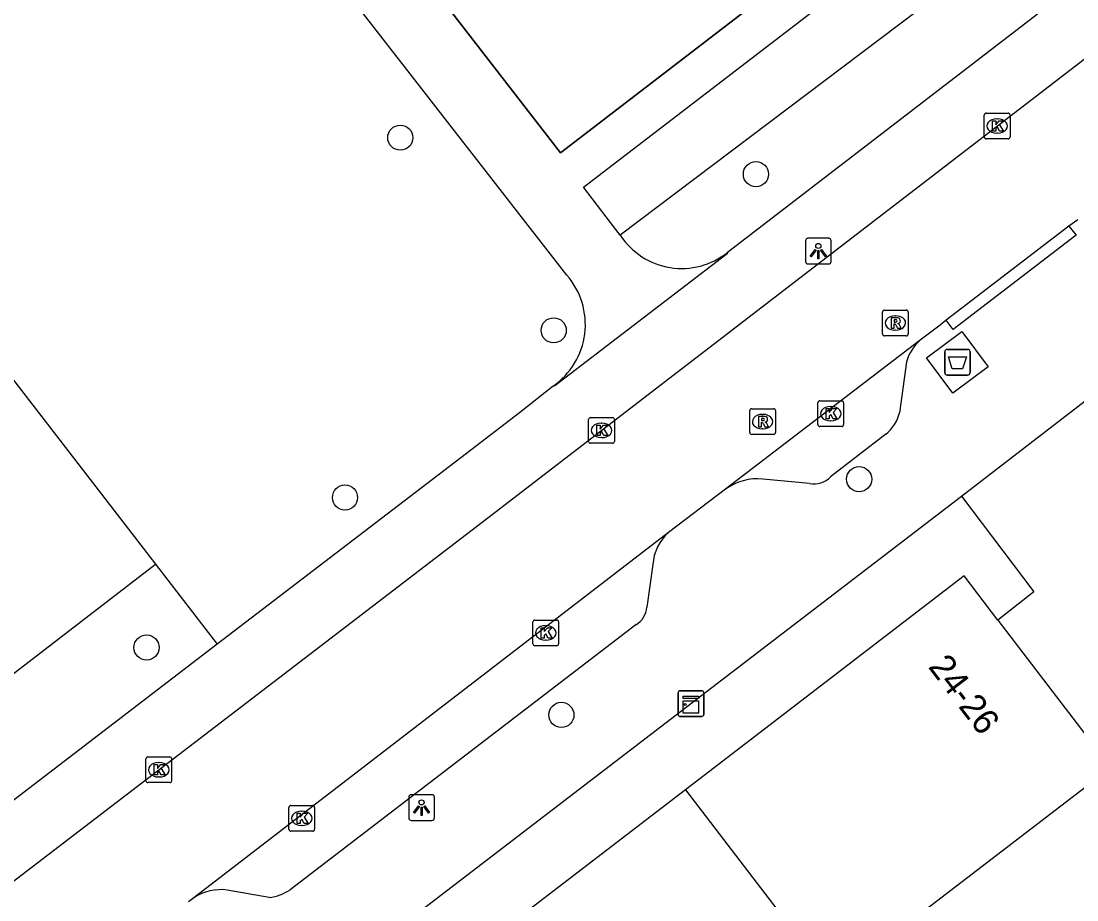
# Model space of a CAD drawing. Extents: x 159353 to 160616, y 385893 to 387321.
# Drawn here: x 160102.36 to 160143.42, y 386776.73 to 386810.9 of the extents above; entities that cross this region are included whole.
import ezdxf

# ---------------------------------------------------------------- set-up
doc = ezdxf.new("R2010")
doc.units = 0
for name, color, linetype in [('IMGEO_Afval_apart_plaats', 7, 'Continuous'), ('IMGEO_Boom', 7, 'Continuous'), ('IMGEO_Groenvoorziening', 7, 'Continuous'), ('IMGEO_Kast', 7, 'Continuous'), ('IMGEO_Kolk', 7, 'Continuous'), ('IMGEO_Lichtpunt', 7, 'Continuous'), ('IMGEO_Muur', 7, 'Continuous'), ('IMGEO_Pand', 7, 'Continuous'), ('IMGEO_Pand_nummerreeks', 7, 'Continuous'), ('IMGEO_Rijbaan_lokaal_open', 7, 'Continuous'), ('IMGEO_Rioolput', 7, 'Continuous'), ('IMGEO_Voetpad_gesloten', 7, 'Continuous'), ('IMGEO_Voetpad_open', 7, 'Continuous')]:
    doc.layers.add(name, color=color, linetype=linetype)

msp = doc.modelspace()

# ---------------------------------------------------------------- linework, layer by layer
at = {"layer": 'IMGEO_Afval_apart_plaats'}
for p, q in [((160138.281, 386797.234), (160138.281, 386798.034)), ((160138.281, 386798.034), (160138.281, 386797.234)), ((160138.381, 386798.134), (160139.171, 386798.134)), ((160139.171, 386798.134), (160138.381, 386798.134)), ((160139.271, 386798.034), (160139.271, 386797.234)), ((160139.271, 386797.234), (160139.271, 386798.034)), ((160139.171, 386797.134), (160138.381, 386797.134)), ((160138.381, 386797.134), (160139.171, 386797.134))]:
    msp.add_line(p, q, dxfattribs=at)
msp.add_lwpolyline([(160138.424, 386797.848), (160139.128, 386797.848), (160138.979, 386797.378), (160138.573, 386797.378), (160138.424, 386797.848)], dxfattribs=at)
for centre, start, end in [((160138.381, 386798.034), 90, 180), ((160138.381, 386798.034), 90, 180), ((160139.171, 386798.034), 0, 90), ((160139.171, 386798.034), 360, 90), ((160138.381, 386797.234), 180, 270), ((160138.381, 386797.234), 180, 270), ((160139.171, 386797.234), 270, 0), ((160139.171, 386797.234), 270, 0)]:
    msp.add_arc(centre, 0.1, start, end, dxfattribs=at)
at = {"layer": 'IMGEO_Boom'}
for centre in [(160117.104, 386806.367), (160130.938, 386804.947), (160123.072, 386798.876), (160134.952, 386793.09), (160114.954, 386792.374), (160107.236, 386786.542), (160123.371, 386783.923)]:
    msp.add_circle(centre, 0.489, dxfattribs=at)
at = {"layer": 'IMGEO_Groenvoorziening'}
for points in [[(160140.867, 386814.054), (160125.664, 386802.571)], [(160092.818, 386808.905), (160107.581, 386789.78)], [(160086.723, 386768.856), (160084.911, 386771.365), (160084.804, 386771.604), (160084.786, 386771.951), (160084.91, 386772.276), (160085.098, 386772.481), (160107.581, 386789.78)], [(160107.581, 386789.78), (160109.984, 386786.667)]]:
    msp.add_lwpolyline(points, dxfattribs=at)
at = {"layer": 'IMGEO_Kast'}
for p, q in [((160127.91, 386783.936), (160127.91, 386784.777)), ((160127.91, 386784.777), (160127.91, 386783.936)), ((160127.985, 386784.861), (160128.826, 386784.861)), ((160128.826, 386784.861), (160127.985, 386784.861)), ((160128.91, 386784.786), (160128.91, 386783.945)), ((160128.91, 386783.945), (160128.91, 386784.786)), ((160128.835, 386783.861), (160127.994, 386783.861)), ((160127.994, 386783.861), (160128.835, 386783.861))]:
    msp.add_line(p, q, dxfattribs=at)
for points in [[(160128.105, 386784.651), (160128.705, 386784.651), (160128.705, 386784.566), (160128.105, 386784.566), (160128.105, 386784.651)], [(160128.105, 386784.476), (160128.705, 386784.476), (160128.705, 386783.987), (160128.105, 386783.987), (160128.105, 386784.476)]]:
    msp.add_lwpolyline(points, dxfattribs=at)
msp.add_circle((160128.189, 386784.325), 0.0377, dxfattribs=at)
for centre, start, end in [((160127.988, 386784.783), 92.4484, 184.2845), ((160127.988, 386784.783), 92.4484, 184.2845), ((160128.832, 386784.783), 2.4484, 94.2845), ((160128.832, 386784.783), 2.4484, 94.2845), ((160127.988, 386783.939), 182.4484, 274.2845), ((160127.988, 386783.939), 182.4484, 274.2845), ((160128.832, 386783.939), 272.4484, 4.2845), ((160128.832, 386783.939), 272.4484, 4.2845)]:
    msp.add_arc(centre, 0.0779, start, end, dxfattribs=at)
at = {"layer": 'IMGEO_Kolk'}
for p, q in [((160139.896, 386807.321), (160140.748, 386807.321)), ((160139.821, 386806.395), (160139.821, 386807.247)), ((160140.309, 386807.101), (160140.334, 386807.101)), ((160140.822, 386807.247), (160140.822, 386806.395)), ((160140.332, 386806.541), (160140.307, 386806.541)), ((160140.748, 386806.321), (160139.896, 386806.321)), ((160133.347, 386795.21), (160133.347, 386796.062)), ((160133.422, 386796.136), (160134.274, 386796.136)), ((160133.835, 386795.916), (160133.86, 386795.916)), ((160134.348, 386796.062), (160134.348, 386795.21)), ((160124.43, 386794.559), (160124.43, 386795.411)), ((160124.505, 386795.485), (160125.357, 386795.485)), ((160125.431, 386795.411), (160125.431, 386794.559)), ((160133.858, 386795.356), (160133.833, 386795.356)), ((160124.918, 386795.265), (160124.943, 386795.265)), ((160134.274, 386795.136), (160133.422, 386795.136)), ((160124.941, 386794.705), (160124.916, 386794.705)), ((160125.357, 386794.485), (160124.505, 386794.485)), ((160122.337, 386787.611), (160123.189, 386787.611)), ((160122.262, 386786.685), (160122.262, 386787.537)), ((160122.75, 386787.391), (160122.775, 386787.391)), ((160123.263, 386787.537), (160123.263, 386786.685)), ((160122.773, 386786.831), (160122.748, 386786.831)), ((160123.189, 386786.611), (160122.337, 386786.611)), ((160107.211, 386781.363), (160107.211, 386782.215)), ((160107.286, 386782.289), (160108.138, 386782.289)), ((160108.212, 386782.215), (160108.212, 386781.363)), ((160107.699, 386782.069), (160107.724, 386782.069)), ((160107.722, 386781.509), (160107.697, 386781.509)), ((160108.138, 386781.289), (160107.286, 386781.289)), ((160112.772, 386779.476), (160112.772, 386780.328)), ((160112.847, 386780.402), (160113.699, 386780.402)), ((160113.26, 386780.182), (160113.285, 386780.182)), ((160113.773, 386780.328), (160113.773, 386779.476)), ((160113.699, 386779.402), (160112.847, 386779.402)), ((160113.283, 386779.622), (160113.258, 386779.622))]:
    msp.add_line(p, q, dxfattribs=at)
for points in [[(160139.896, 386807.321), (160140.748, 386807.321)], [(160139.821, 386806.395), (160139.821, 386807.247)], [(160140.142, 386807.021), (160140.265, 386807.021), (160140.265, 386806.87), (160140.395, 386807.021), (160140.559, 386807.021), (160140.413, 386806.87), (160140.566, 386806.621), (160140.414, 386806.621), (160140.329, 386806.785), (160140.265, 386806.718), (160140.265, 386806.621), (160140.142, 386806.621), (160140.142, 386807.021)], [(160140.822, 386807.247), (160140.822, 386806.395)], [(160140.748, 386806.321), (160139.896, 386806.321)], [(160133.347, 386795.21), (160133.347, 386796.062)], [(160133.422, 386796.136), (160134.274, 386796.136)], [(160133.668, 386795.836), (160133.791, 386795.836), (160133.791, 386795.685), (160133.921, 386795.836), (160134.085, 386795.836), (160133.939, 386795.685), (160134.092, 386795.436), (160133.94, 386795.436), (160133.855, 386795.6), (160133.791, 386795.533), (160133.791, 386795.436), (160133.668, 386795.436), (160133.668, 386795.836)], [(160134.348, 386796.062), (160134.348, 386795.21)], [(160124.43, 386794.559), (160124.43, 386795.411)], [(160124.505, 386795.485), (160125.357, 386795.485)], [(160125.431, 386795.411), (160125.431, 386794.559)], [(160124.751, 386795.185), (160124.874, 386795.185), (160124.874, 386795.034), (160125.004, 386795.185), (160125.168, 386795.185), (160125.022, 386795.034), (160125.175, 386794.785), (160125.023, 386794.785), (160124.938, 386794.949), (160124.874, 386794.882), (160124.874, 386794.785), (160124.751, 386794.785), (160124.751, 386795.185)], [(160134.274, 386795.136), (160133.422, 386795.136)], [(160125.357, 386794.485), (160124.505, 386794.485)], [(160122.337, 386787.611), (160123.189, 386787.611)], [(160122.262, 386786.685), (160122.262, 386787.537)], [(160122.583, 386787.311), (160122.706, 386787.311), (160122.706, 386787.16), (160122.836, 386787.311), (160123, 386787.311), (160122.854, 386787.16), (160123.007, 386786.911), (160122.855, 386786.911), (160122.77, 386787.075), (160122.706, 386787.008), (160122.706, 386786.911), (160122.583, 386786.911), (160122.583, 386787.311)], [(160123.263, 386787.537), (160123.263, 386786.685)], [(160123.189, 386786.611), (160122.337, 386786.611)], [(160107.211, 386781.363), (160107.211, 386782.215)], [(160107.286, 386782.289), (160108.138, 386782.289)], [(160108.212, 386782.215), (160108.212, 386781.363)], [(160107.532, 386781.989), (160107.655, 386781.989), (160107.655, 386781.838), (160107.785, 386781.989), (160107.949, 386781.989), (160107.803, 386781.838), (160107.956, 386781.589), (160107.804, 386781.589), (160107.719, 386781.753), (160107.655, 386781.686), (160107.655, 386781.589), (160107.532, 386781.589), (160107.532, 386781.989)], [(160108.138, 386781.289), (160107.286, 386781.289)], [(160112.772, 386779.476), (160112.772, 386780.328)], [(160112.847, 386780.402), (160113.699, 386780.402)], [(160113.773, 386780.328), (160113.773, 386779.476)], [(160113.093, 386780.102), (160113.216, 386780.102), (160113.216, 386779.951), (160113.346, 386780.102), (160113.51, 386780.102), (160113.364, 386779.951), (160113.517, 386779.702), (160113.365, 386779.702), (160113.28, 386779.866), (160113.216, 386779.799), (160113.216, 386779.702), (160113.093, 386779.702), (160113.093, 386780.102)], [(160113.699, 386779.402), (160112.847, 386779.402)]]:
    msp.add_lwpolyline(points, dxfattribs=at)
for centre, start, end in [((160139.898, 386807.245), 91.552, 178.448), ((160139.898, 386807.245), 91.552, 178.448), ((160140.746, 386807.245), 1.552, 88.448), ((160140.746, 386807.245), 1.552, 88.448), ((160139.898, 386806.397), 181.552, 268.448), ((160139.898, 386806.397), 181.552, 268.448), ((160140.746, 386806.397), 271.552, 358.448), ((160140.746, 386806.397), 271.552, 358.448), ((160133.424, 386796.06), 91.552, 178.448), ((160133.424, 386796.06), 91.552, 178.448), ((160134.272, 386796.06), 1.552, 88.448), ((160134.272, 386796.06), 1.552, 88.448), ((160124.507, 386795.409), 91.552, 178.448), ((160124.507, 386795.409), 91.552, 178.448), ((160125.355, 386795.409), 1.552, 88.448), ((160125.355, 386795.409), 1.552, 88.448), ((160133.424, 386795.212), 181.552, 268.448), ((160133.424, 386795.212), 181.552, 268.448), ((160134.272, 386795.212), 271.552, 358.448), ((160134.272, 386795.212), 271.552, 358.448), ((160124.507, 386794.561), 181.552, 268.448), ((160124.507, 386794.561), 181.552, 268.448), ((160125.355, 386794.561), 271.552, 358.448), ((160125.355, 386794.561), 271.552, 358.448), ((160122.339, 386787.535), 91.552, 178.448), ((160122.339, 386787.535), 91.552, 178.448), ((160123.187, 386787.535), 1.552, 88.448), ((160123.187, 386787.535), 1.552, 88.448), ((160122.339, 386786.687), 181.552, 268.448), ((160122.339, 386786.687), 181.552, 268.448), ((160123.187, 386786.687), 271.552, 358.448), ((160123.187, 386786.687), 271.552, 358.448), ((160107.288, 386782.213), 91.552, 178.448), ((160107.288, 386782.213), 91.552, 178.448), ((160108.136, 386782.213), 1.552, 88.448), ((160108.136, 386782.213), 1.552, 88.448), ((160107.288, 386781.365), 181.552, 268.448), ((160107.288, 386781.365), 181.552, 268.448), ((160108.136, 386781.365), 271.552, 358.448), ((160108.136, 386781.365), 271.552, 358.448), ((160112.849, 386780.326), 91.552, 178.448), ((160112.849, 386780.326), 91.552, 178.448), ((160113.697, 386780.326), 1.552, 88.448), ((160113.697, 386780.326), 1.552, 88.448), ((160112.849, 386779.478), 181.552, 268.448), ((160112.849, 386779.478), 181.552, 268.448), ((160113.697, 386779.478), 271.552, 358.448), ((160113.697, 386779.478), 271.552, 358.448)]:
    msp.add_arc(centre, 0.0765, start, end, dxfattribs=at)
for centre, major_axis, ratio, start_param, end_param in [((160140.308, 386806.821), (-0.387, 0.002), 0.722429, 4.712389, 7.853982), ((160140.333, 386806.821), (-0.39, 0.002), 0.717154, 1.570796, 4.712389), ((160133.834, 386795.636), (-0.387, 0.002), 0.722429, 4.712389, 7.853982), ((160133.859, 386795.636), (-0.39, 0.002), 0.717154, 1.570796, 4.712389), ((160124.917, 386794.985), (-0.387, 0.002), 0.722429, 4.712389, 7.853982), ((160124.942, 386794.985), (-0.39, 0.002), 0.717154, 1.570796, 4.712389), ((160122.749, 386787.111), (-0.387, 0.002), 0.722429, 4.712389, 7.853982), ((160122.774, 386787.111), (-0.39, 0.002), 0.717154, 1.570796, 4.712389), ((160107.698, 386781.789), (-0.387, 0.002), 0.722429, 4.712389, 7.853982), ((160107.723, 386781.789), (-0.39, 0.002), 0.717154, 1.570796, 4.712389), ((160113.259, 386779.902), (-0.387, 0.002), 0.722429, 4.712389, 7.853982), ((160113.284, 386779.902), (-0.39, 0.002), 0.717154, 1.570796, 4.712389)]:
    msp.add_ellipse(centre, major_axis=major_axis, ratio=ratio, start_param=start_param, end_param=end_param, dxfattribs=at)
at = {"layer": 'IMGEO_Lichtpunt'}
for p, q in [((160132.867, 386802.358), (160132.867, 386801.551)), ((160132.867, 386802.358), (160132.867, 386801.551)), ((160133.769, 386802.453), (160132.961, 386802.453)), ((160133.769, 386802.453), (160132.961, 386802.453)), ((160133.863, 386801.551), (160133.863, 386802.358)), ((160133.863, 386801.551), (160133.863, 386802.358)), ((160132.961, 386801.457), (160133.769, 386801.457)), ((160132.961, 386801.457), (160133.769, 386801.457)), ((160117.436, 386780.724), (160117.436, 386779.917)), ((160117.436, 386780.724), (160117.436, 386779.917)), ((160118.338, 386780.819), (160117.53, 386780.819)), ((160118.338, 386780.819), (160117.53, 386780.819)), ((160118.432, 386779.917), (160118.432, 386780.724)), ((160118.432, 386779.917), (160118.432, 386780.724)), ((160117.53, 386779.823), (160118.338, 386779.823)), ((160117.53, 386779.823), (160118.338, 386779.823))]:
    msp.add_line(p, q, dxfattribs=at)
for points in [[(160133.241, 386802.022), (160133.28, 386801.994), (160133.092, 386801.732), (160133.054, 386801.759), (160133.241, 386802.022)], [(160133.343, 386801.974), (160133.39, 386801.974), (160133.39, 386801.652), (160133.343, 386801.652), (160133.343, 386801.974)], [(160133.453, 386801.994), (160133.491, 386802.021), (160133.678, 386801.759), (160133.639, 386801.731), (160133.453, 386801.994)], [(160117.81, 386780.388), (160117.849, 386780.36), (160117.661, 386780.098), (160117.623, 386780.125), (160117.81, 386780.388)], [(160117.912, 386780.34), (160117.959, 386780.34), (160117.959, 386780.018), (160117.912, 386780.018), (160117.912, 386780.34)], [(160118.022, 386780.36), (160118.06, 386780.387), (160118.247, 386780.125), (160118.208, 386780.097), (160118.022, 386780.36)]]:
    msp.add_lwpolyline(points, dxfattribs=at)
for centre in [(160133.366, 386802.156), (160117.935, 386780.522)]:
    msp.add_circle(centre, 0.0994, dxfattribs=at)
for centre, start, end in [((160132.961, 386802.358), 90, 180), ((160132.961, 386802.358), 90, 180), ((160133.769, 386802.358), 0, 90), ((160133.769, 386802.358), 0, 90), ((160132.961, 386801.551), 180, 270), ((160132.961, 386801.551), 180, 270), ((160133.769, 386801.551), 270, 0), ((160133.769, 386801.551), 270, 360), ((160117.53, 386780.724), 90, 180), ((160117.53, 386780.724), 90, 180), ((160118.338, 386780.724), 0, 90), ((160118.338, 386780.724), 0, 90), ((160117.53, 386779.917), 180, 270), ((160117.53, 386779.917), 180, 270), ((160118.338, 386779.917), 270, 0), ((160118.338, 386779.917), 270, 360)]:
    msp.add_arc(centre, 0.0946, start, end, dxfattribs=at)
at = {"layer": 'IMGEO_Muur'}
for points in [[(160123.336, 386805.777), (160109.942, 386823.075)], [(160130.649, 386811.385), (160123.336, 386805.777)]]:
    msp.add_lwpolyline(points, dxfattribs=at)
at = {"layer": 'IMGEO_Pand'}
for points in [[(160140.347, 386787.613), (160139.036, 386789.328), (160128.194, 386781.006)], [(160140.347, 386787.613), (160144.74, 386781.87)], [(160144.74, 386781.87), (160133.908, 386773.551)], [(160128.194, 386781.006), (160117.352, 386772.685), (160117.71, 386772.199)], [(160128.194, 386781.006), (160133.908, 386773.551)]]:
    msp.add_lwpolyline(points, dxfattribs=at)
at = {"layer": 'IMGEO_Rijbaan_lokaal_open'}
for points in [[(160074.907, 386756.678), (160120.288, 386791.413), (160167.628, 386827.818), (160197.523, 386850.669), (160202.747, 386854.665), (160204.504, 386856.016)], [(160143.456, 386803.176), (160143.107, 386802.929)], [(160143.107, 386802.929), (160138.341, 386799.274)], [(160138.341, 386799.274), (160138.099, 386799.083), (160137.33, 386798.494)], [(160138.931, 386792.426), (160147.987, 386799.4)], [(160137.33, 386798.494), (160129.759, 386792.702)], [(160129.759, 386792.702), (160127.543, 386791.02)], [(160138.931, 386792.426), (160141.751, 386788.709), (160140.347, 386787.613)], [(160127.543, 386791.02), (160109.072, 386776.812)], [(160109.072, 386776.812), (160108.861, 386776.65)]]:
    msp.add_lwpolyline(points, dxfattribs=at)
at = {"layer": 'IMGEO_Rioolput'}
for p, q in [((160135.861, 386798.735), (160135.861, 386799.587)), ((160135.936, 386799.661), (160136.788, 386799.661)), ((160136.862, 386799.587), (160136.862, 386798.735)), ((160136.349, 386799.441), (160136.374, 386799.441)), ((160136.788, 386798.661), (160135.936, 386798.661)), ((160136.372, 386798.881), (160136.347, 386798.881)), ((160130.774, 386795.828), (160131.626, 386795.828)), ((160130.699, 386794.902), (160130.699, 386795.754)), ((160131.187, 386795.608), (160131.212, 386795.608)), ((160131.7, 386795.754), (160131.7, 386794.902)), ((160131.21, 386795.048), (160131.185, 386795.048)), ((160131.626, 386794.828), (160130.774, 386794.828))]:
    msp.add_line(p, q, dxfattribs=at)
for points in [[(160135.861, 386798.735), (160135.861, 386799.587)], [(160135.936, 386799.661), (160136.788, 386799.661)], [(160136.862, 386799.587), (160136.862, 386798.735)], [(160136.45, 386799.359), (160136.198, 386799.361), (160136.198, 386798.961)], [(160136.198, 386798.961), (160136.322, 386798.961), (160136.322, 386799.123), (160136.333, 386799.123)], [(160136.376, 386799.28), (160136.322, 386799.28), (160136.322, 386799.199)], [(160136.322, 386799.199), (160136.374, 386799.199)], [(160136.38, 386799.094), (160136.451, 386798.961), (160136.591, 386798.961), (160136.526, 386799.087)], [(160136.788, 386798.661), (160135.936, 386798.661)], [(160130.774, 386795.828), (160131.626, 386795.828)], [(160130.699, 386794.902), (160130.699, 386795.754)], [(160131.288, 386795.526), (160131.036, 386795.528), (160131.036, 386795.128)], [(160131.214, 386795.447), (160131.16, 386795.447), (160131.16, 386795.366)], [(160131.16, 386795.366), (160131.212, 386795.366)], [(160131.7, 386795.754), (160131.7, 386794.902)], [(160131.036, 386795.128), (160131.16, 386795.128), (160131.16, 386795.29), (160131.171, 386795.29)], [(160131.218, 386795.261), (160131.289, 386795.128), (160131.429, 386795.128), (160131.364, 386795.254)], [(160131.626, 386794.828), (160130.774, 386794.828)]]:
    msp.add_lwpolyline(points, dxfattribs=at)
for centre, radius, start, end in [((160135.938, 386799.585), 0.0765, 91.552, 178.448), ((160135.938, 386799.585), 0.0765, 91.552, 178.448), ((160136.786, 386799.585), 0.0765, 1.552, 88.448), ((160136.786, 386799.585), 0.0765, 1.552, 88.448), ((160136.332, 386799.07), 0.0533, 26.0293, 88.6989), ((160136.358, 386799.388), 0.19, 274.7715, 282.9687), ((160136.382, 386799.184), 0.0964, 77.0061, 93.1865), ((160136.396, 386799.241), 0.0378, 276.6634, 79.6772), ((160136.449, 386799.249), 0.109, 350.3612, 89.416), ((160136.447, 386799.249), 0.112, 277.5842, 350.9817), ((160136.431, 386799.034), 0.108, 29.5134, 73.7905), ((160135.938, 386798.737), 0.0765, 181.552, 268.448), ((160135.938, 386798.737), 0.0765, 181.552, 268.448), ((160136.786, 386798.737), 0.0765, 271.552, 358.448), ((160136.786, 386798.737), 0.0765, 271.552, 358.448), ((160130.776, 386795.752), 0.0765, 91.552, 178.448), ((160130.776, 386795.752), 0.0765, 91.552, 178.448), ((160131.624, 386795.752), 0.0765, 1.552, 88.448), ((160131.624, 386795.752), 0.0765, 1.552, 88.448), ((160131.196, 386795.555), 0.19, 274.7715, 282.9687), ((160131.22, 386795.351), 0.0964, 77.0061, 93.1865), ((160131.234, 386795.408), 0.0378, 276.6634, 79.6772), ((160131.287, 386795.416), 0.109, 350.3612, 89.416), ((160131.285, 386795.416), 0.112, 277.5842, 350.9817), ((160131.17, 386795.237), 0.0533, 26.0293, 88.6989), ((160131.269, 386795.201), 0.108, 29.5134, 73.7905), ((160130.776, 386794.904), 0.0765, 181.552, 268.448), ((160130.776, 386794.904), 0.0765, 181.552, 268.448), ((160131.624, 386794.904), 0.0765, 271.552, 358.448), ((160131.624, 386794.904), 0.0765, 271.552, 358.448)]:
    msp.add_arc(centre, radius, start, end, dxfattribs=at)
for centre, major_axis, ratio, start_param, end_param in [((160136.348, 386799.161), (-0.387, 0.002), 0.722429, 4.712389, 7.853982), ((160136.373, 386799.161), (-0.39, 0.002), 0.717154, 1.570796, 4.712389), ((160131.186, 386795.328), (-0.387, 0.002), 0.722429, 4.712389, 7.853982), ((160131.211, 386795.328), (-0.39, 0.002), 0.717154, 1.570796, 4.712389)]:
    msp.add_ellipse(centre, major_axis=major_axis, ratio=ratio, start_param=start_param, end_param=end_param, dxfattribs=at)
at = {"layer": 'IMGEO_Voetpad_gesloten'}
msp.add_lwpolyline([(160139.976, 386797.46), (160138.6, 386796.434), (160137.575, 386797.808), (160138.951, 386798.834), (160139.976, 386797.46)], dxfattribs=at)
at = {"layer": 'IMGEO_Voetpad_open'}
for points in [[(160109.942, 386823.075), (160123.336, 386805.777), (160130.649, 386811.385)], [(160123.587, 386801.019), (160107.847, 386821.253)], [(160125.664, 386802.571), (160124.233, 386804.438), (160139.365, 386816.052), (160140.867, 386814.054)], [(160142.612, 386811.733), (160129.831, 386801.906)], [(160143.107, 386802.929), (160143.39, 386802.576), (160138.617, 386798.907), (160138.341, 386799.274)], [(160129.831, 386801.906), (160129.815, 386801.855), (160123.122, 386796.717), (160123.048, 386796.709)], [(160136.792, 386797.647), (160136.521, 386795.671)], [(160123.048, 386796.709), (160121.74, 386795.669), (160119.677, 386794.089), (160109.984, 386786.667)], [(160135.99, 386794.836), (160133.841, 386793.182)], [(160133.027, 386792.918), (160131.206, 386793.093)], [(160114.357, 386773.595), (160138.931, 386792.426)], [(160126.928, 386789.766), (160126.699, 386788.118)], [(160126.267, 386787.426), (160112.823, 386777.124)], [(160109.984, 386786.667), (160086.723, 386768.856)], [(160112.004, 386776.822), (160110.371, 386777.113)]]:
    msp.add_lwpolyline(points, dxfattribs=at)
for centre, radius, start, end in [((160128.05, 386804.133), 2.852, 213.2115, 308.6541), ((160121.392, 386799.105), 2.912, 304.6465, 41.0969), ((160138.47, 386797.176), 1.742, 130.8426, 164.3114), ((160135.061, 386796.013), 1.5, 308.2862, 346.8069), ((160130.994, 386791.005), 2.098, 84.1953, 126.0467), ((160133.179, 386793.837), 0.932, 260.635, 315.3033), ((160128.768, 386789.641), 1.845, 131.629, 176.1215), ((160125.837, 386788.175), 0.864, 299.8398, 356.209), ((160110.12, 386775.242), 1.888, 82.365, 123.7273), ((160111.777, 386778.698), 1.89, 276.888, 303.5941)]:
    msp.add_arc(centre, radius, start, end, dxfattribs=at)

# ---------------------------------------------------------------- texts
at = {"layer": 'IMGEO_Pand_nummerreeks'}
msp.add_text('24-26', height=1, rotation=307.4139, dxfattribs=at).set_placement((160137.614, 386785.787))

doc.saveas('drawing.dxf')
